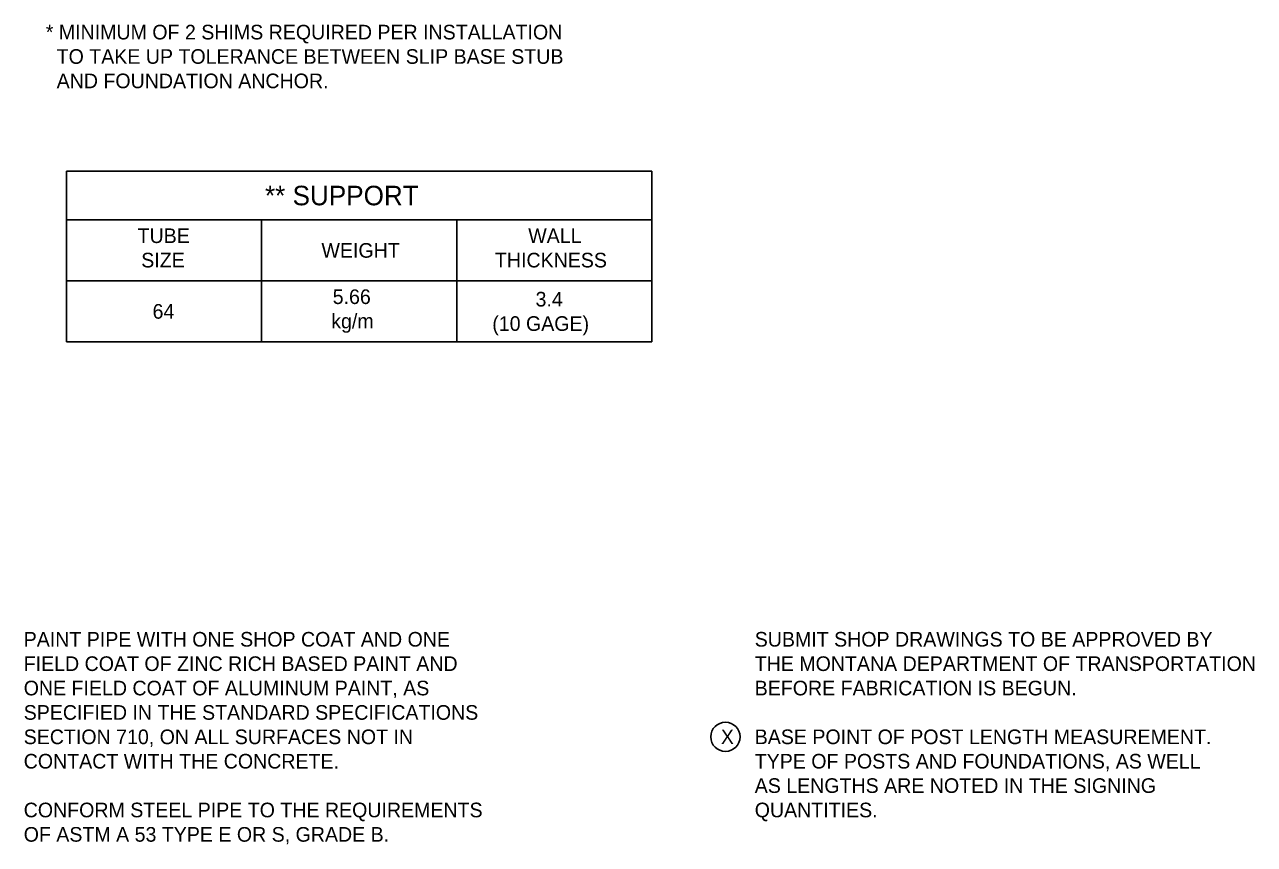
# Model space of a CAD drawing. Extents: x 49940 to 50043, y 49986 to 50011.
# Drawn here: x 50032.26 to 50037.3, y 49986.82 to 49990.18 of the extents above; entities that cross this region are included whole.
import ezdxf

# ---------------------------------------------------------------- set-up
doc = ezdxf.new("R2010")
doc.units = 0
doc.layers.add('Level 2', color=7, linetype='Continuous')

msp = doc.modelspace()

# ---------------------------------------------------------------- linework, layer by layer
at = {"layer": 'Level 2'}
for p, q in [((50032.427, 49989.5764), (50034.827, 49989.5764)), ((50032.427, 49988.8764), (50032.427, 49989.5764)), ((50034.827, 49989.5764), (50034.827, 49988.8764)), ((50032.427, 49989.3764), (50034.827, 49989.3764)), ((50033.227, 49989.3764), (50033.227, 49988.8764)), ((50034.027, 49989.3764), (50034.027, 49988.8764)), ((50032.427, 49989.1264), (50034.827, 49989.1264)), ((50033.227, 49989.1262), (50033.227, 49989.1262)), ((50034.0267, 49989.1262), (50034.0267, 49989.1262)), ((50033.5853, 49988.9763), (50033.5853, 49988.9763)), ((50033.5863, 49988.9763), (50033.5863, 49988.9763)), ((50032.427, 49988.8764), (50034.827, 49988.8764))]:
    msp.add_line(p, q, dxfattribs=at)
msp.add_circle((50035.1285, 49987.2567), 0.06, dxfattribs=at)

# ---------------------------------------------------------------- texts
for s, height, p in [('* MINIMUM OF 2 SHIMS REQUIRED PER INSTALLATION', 0.06, (50032.3422, 49990.1165)), ('  TO TAKE UP TOLERANCE BETWEEN SLIP BASE STUB', 0.06, (50032.3422, 49990.0165)), ('  AND FOUNDATION ANCHOR.', 0.06, (50032.3422, 49989.9165)), ('** SUPPORT', 0.08, (50033.2409, 49989.4364)), ('TUBE', 0.06, (50032.7186, 49989.2815)), ('WALL', 0.06, (50034.32, 49989.2815)), ('SIZE', 0.06, (50032.7335, 49989.1815)), ('WEIGHT', 0.06, (50033.4723, 49989.2214)), ('THICKNESS', 0.06, (50034.1835, 49989.1815)), ('5.66', 0.06, (50033.5184, 49989.0315)), ('3.4', 0.06, (50034.35, 49989.0214)), ('64', 0.06, (50032.78, 49988.9714)), ('kg/m', 0.06, (50033.5124, 49988.9315)), ('(10 GAGE)', 0.06, (50034.1726, 49988.9214)), ('PAINT PIPE WITH ONE SHOP COAT AND ONE', 0.06, (50032.2517, 49987.6267)), ('SUBMIT SHOP DRAWINGS TO BE APPROVED BY', 0.06, (50035.2485, 49987.6267)), ('FIELD COAT OF ZINC RICH BASED PAINT AND', 0.06, (50032.2517, 49987.5267)), ('THE MONTANA DEPARTMENT OF TRANSPORTATION', 0.06, (50035.2485, 49987.5267)), ('ONE FIELD COAT OF ALUMINUM PAINT, AS', 0.06, (50032.2517, 49987.4267)), ('BEFORE FABRICATION IS BEGUN.', 0.06, (50035.2485, 49987.4267)), ('SPECIFIED IN THE STANDARD SPECIFICATIONS', 0.06, (50032.2517, 49987.3267)), ('SECTION 710, ON ALL SURFACES NOT IN', 0.06, (50032.2517, 49987.2267)), ('X', 0.06, (50035.1096, 49987.2267)), ('BASE POINT OF POST LENGTH MEASUREMENT.', 0.06, (50035.2485, 49987.2267)), ('CONTACT WITH THE CONCRETE.', 0.06, (50032.2517, 49987.1267)), ('TYPE OF POSTS AND FOUNDATIONS, AS WELL', 0.06, (50035.2485, 49987.1267)), ('AS LENGTHS ARE NOTED IN THE SIGNING', 0.06, (50035.2485, 49987.0267)), ('CONFORM STEEL PIPE TO THE REQUIREMENTS', 0.06, (50032.2517, 49986.9267)), ('QUANTITIES.', 0.06, (50035.2485, 49986.9267)), ('OF ASTM A 53 TYPE E OR S, GRADE B.', 0.06, (50032.2517, 49986.8267))]:
    msp.add_text(s, height=height, dxfattribs=at).set_placement(p)

doc.saveas('drawing.dxf')
